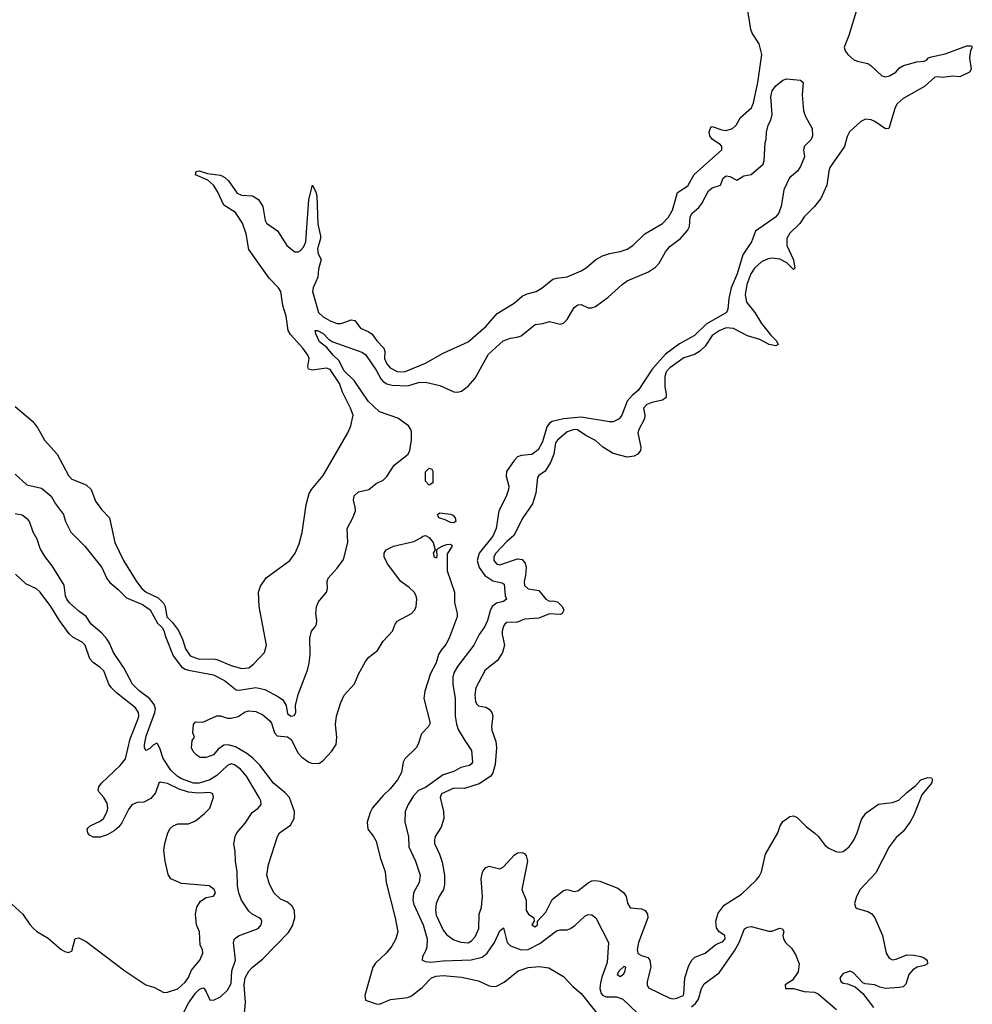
# Model space of a CAD drawing. Header units: inches. Extents: x 1934316 to 2140091, y 524953 to 667329.
# Tile 332 of 384: x 2092235 to 2097621, y 581521 to 587086. Entities that reach past the tile are written whole.
import ezdxf

# ---------------------------------------------------------------- set-up
doc = ezdxf.new("R2010")
doc.units = ezdxf.units.IN
doc.header["$MEASUREMENT"] = 0
doc.layers.add('C0598', color=7, linetype='Continuous')

msp = doc.modelspace()

# ---------------------------------------------------------------- linework, layer by layer
at = {"layer": 'C0598', "color": 5}
for points, elevation in [([(2092210, 584899), (2092310, 584815.6), (2092338, 584778), (2092375.5, 584710), (2092446.6, 584630), (2092511.3, 584510), (2092530, 584489.3), (2092610, 584457.2), (2092639.1, 584430), (2092663.8, 584363.8), (2092697.6, 584317.6), (2092742.3, 584270), (2092773.1, 584130), (2092821.1, 584030), (2092894.9, 583910), (2092926.2, 583870), (2092950.3, 583850), (2093017.7, 583817.7), (2093048.8, 583788.8), (2093058.3, 583770), (2093067.1, 583710), (2093098.8, 583678.8), (2093133.6, 583633.6), (2093158.3, 583578.3), (2093172.1, 583530), (2093198.5, 583490), (2093250, 583470.9), (2093330, 583474.1), (2093350, 583469.6), (2093430, 583435.5), (2093490, 583418.2), (2093530, 583423.2), (2093557.7, 583442.3), (2093619.7, 583510), (2093630.8, 583550), (2093588.9, 583770), (2093585.7, 583850), (2093596, 583884), (2093628.6, 583931.4), (2093762.4, 584030), (2093793.1, 584070), (2093815.8, 584124.2), (2093832.2, 584187.8), (2093855.4, 584344.6), (2093872.2, 584407.8), (2093884.2, 584430), (2093950, 584510.4), (2094091.1, 584750), (2094106.6, 584790), (2094120.7, 584850), (2094106.3, 584890), (2094060.9, 584980.9), (2094043.4, 585030), (2093990, 585108.2), (2093970, 585116.1), (2093890, 585105.4), (2093867.2, 585110), (2093864.9, 585124.9), (2093870.8, 585170), (2093864.1, 585190), (2093835.8, 585230), (2093766.7, 585306.7), (2093752.4, 585330), (2093742.4, 585410), (2093722.5, 585470), (2093710.7, 585550), (2093697.5, 585570), (2093644.7, 585624.7), (2093530, 585787.2), (2093516.4, 585876.4), (2093495.7, 585935.7), (2093455.2, 585995.2), (2093390, 586037.5), (2093354.3, 586114.3), (2093330.6, 586150.6), (2093298, 586178), (2093228.8, 586208.8), (2093232.5, 586227.5), (2093250, 586232.3), (2093296, 586216), (2093370, 586207.8), (2093394.5, 586194.5), (2093415.4, 586175.4), (2093464.6, 586104.6), (2093490, 586094.6), (2093550.6, 586090.6), (2093586, 586070), (2093609.1, 586029.1), (2093623.3, 585950), (2093630, 585936.2), (2093692.4, 585892.4), (2093745.3, 585810), (2093790, 585773), (2093810, 585773.6), (2093820.8, 585779.2), (2093840, 585800), (2093852.2, 585830), (2093869.1, 586069.1), (2093890, 586150.7), (2093910, 586111), (2093914.4, 586090), (2093920.7, 585930), (2093935.1, 585864.9), (2093935.9, 585850), (2093919.7, 585790), (2093922.5, 585762.5), (2093939.5, 585730), (2093925, 585675), (2093921.6, 585630), (2093894.7, 585570), (2093890.6, 585550), (2093925.2, 585430), (2093950, 585406.2), (2093990, 585383.7), (2094030, 585368.4), (2094051.8, 585368.2), (2094110, 585390.2), (2094130, 585385.8), (2094162.8, 585342.8), (2094210, 585321.5), (2094228.3, 585308.3), (2094254.1, 585270), (2094294, 585230), (2094299.4, 585210), (2094298, 585170), (2094310, 585140.2), (2094330, 585118), (2094370, 585096.6), (2094410, 585095.3), (2094530, 585144.1), (2094630, 585200.8), (2094770, 585266), (2094870, 585352.3), (2094934.5, 585425.5), (2095030, 585483), (2095076.6, 585523.4), (2095103.7, 585536.3), (2095155.6, 585550), (2095189.6, 585570), (2095250, 585618.9), (2095270, 585625.5), (2095330, 585632.1), (2095410, 585665.6), (2095437.2, 585682.8), (2095492.6, 585730), (2095530, 585751.7), (2095570, 585764.8), (2095630, 585775.6), (2095670, 585789.5), (2095701.7, 585810), (2095770, 585875.8), (2095870, 585934), (2095902.5, 585970), (2095925.3, 586010), (2095955, 586110), (2096012.6, 586147.4), (2096049.3, 586210.7), (2096203.9, 586350), (2096204.2, 586370), (2096198, 586378), (2096149.9, 586409.9), (2096136.1, 586430), (2096133, 586450), (2096142.4, 586477.6), (2096150, 586482.7), (2096203.9, 586463.9), (2096230, 586460.4), (2096266, 586470), (2096286.2, 586490), (2096310, 586532.2), (2096372.6, 586587.4), (2096384.2, 586615.8), (2096408.5, 586730), (2096431.7, 586890), (2096415.2, 586950), (2096376.7, 587010), (2096368.6, 587030), (2096349.9, 587150)], 180), ([(2096970, 587151.7), (2096922.8, 586997.2), (2096897.3, 586930), (2096901.2, 586910), (2096916.4, 586890), (2096950, 586861.4), (2096970, 586851.9), (2097030, 586838.2), (2097047.5, 586827.5), (2097110, 586768.1), (2097130, 586763.7), (2097152.1, 586767.9), (2097187.7, 586790), (2097210, 586813.1), (2097232.8, 586827.2), (2097307.7, 586847.7), (2097348.7, 586851.3), (2097362.7, 586857.3), (2097372.7, 586870), (2097390, 586876.5), (2097466.7, 586893.3), (2097590, 586938), (2097617.3, 586937.3), (2097621, 586930), (2097610.4, 586909.6), (2097604.9, 586870), (2097613.8, 586806.2), (2097604.7, 586790), (2097550, 586763.7), (2097510, 586767.3), (2097450, 586758.4), (2097430, 586763), (2097410, 586761.3), (2097351.1, 586708.9), (2097230, 586640.2), (2097196.6, 586610), (2097184.8, 586590), (2097148.6, 586471.4), (2097130, 586468.3), (2097070, 586510.6), (2097050, 586519.4), (2097017.1, 586522.9), (2096990.4, 586510), (2096927.3, 586452.7), (2096914, 586426), (2096897.7, 586370), (2096815.9, 586250), (2096809.5, 586230), (2096799.3, 586150), (2096764, 586076), (2096728.9, 586030), (2096670, 585971), (2096645.9, 585934.1), (2096590, 585879.2), (2096572.5, 585850), (2096572.4, 585810), (2096610, 585728.2), (2096618.2, 585681.8), (2096610, 585673.6), (2096571.8, 585711.8), (2096532.6, 585732.6), (2096490, 585737.9), (2096466.5, 585733.5), (2096430, 585716.5), (2096390, 585681.6), (2096368.4, 585650), (2096347.1, 585590), (2096336.6, 585530), (2096344.7, 585490), (2096391.6, 585430), (2096430, 585369.3), (2096482.1, 585302.1), (2096514.2, 585270), (2096522.6, 585250), (2096510, 585242.5), (2096471.6, 585250), (2096419.1, 585279.1), (2096350, 585298.1), (2096270, 585340.6), (2096230, 585343.6), (2096190, 585327.6), (2096150, 585301.6), (2096110, 585240.5), (2096078.8, 585210), (2096050, 585194.3), (2095990, 585173.8), (2095910, 585118.9), (2095890, 585095), (2095882.1, 585070), (2095881.8, 585010), (2095890.7, 584970), (2095889.4, 584950), (2095870, 584935.8), (2095810, 584921.8), (2095780.2, 584910), (2095761.8, 584890), (2095769.5, 584850), (2095767.5, 584830), (2095735.6, 584770), (2095729.6, 584750), (2095747.7, 584670), (2095745, 584650), (2095730.6, 584630), (2095710, 584618.6), (2095670, 584613.8), (2095590, 584634.3), (2095531.7, 584670), (2095490, 584707.2), (2095436, 584736), (2095388.5, 584768.5), (2095369.7, 584769.7), (2095330, 584755.9), (2095275.9, 584710), (2095265.1, 584694.9), (2095255.9, 584630), (2095236.1, 584583.9), (2095205.1, 584534.9), (2095170.2, 584510), (2095162.6, 584497.4), (2095153.9, 584410), (2095134.4, 584350), (2095079.8, 584270), (2095029.5, 584170.5), (2094990, 584137.4), (2094927.8, 584070), (2094916.3, 584050), (2094916.3, 584030), (2094930, 584009.4), (2094950, 584005.2), (2095050, 584038.4), (2095075.3, 584035.3), (2095093.8, 584013.8), (2095098.1, 583990), (2095095.5, 583944.5), (2095087.8, 583910), (2095090, 583887.4), (2095110, 583868.7), (2095170, 583860.2), (2095210, 583810.3), (2095230, 583798.6), (2095250, 583800.7), (2095275.4, 583795.4), (2095302.4, 583770), (2095311.1, 583748.9), (2095302.4, 583730), (2095290, 583723.5), (2095230, 583727.9), (2095170, 583703.9), (2095090, 583696.7), (2095050, 583681.1), (2094990, 583678.3), (2094977.8, 583670), (2094970, 583657.4), (2094963.8, 583630), (2094963.6, 583610), (2094976.3, 583550), (2094964.8, 583510), (2094935.7, 583464.3), (2094867.5, 583410), (2094814.4, 583310), (2094809.2, 583269.2), (2094812.1, 583232.1), (2094818.6, 583218.6), (2094828.6, 583208.6), (2094870, 583201), (2094889.3, 583189.3), (2094904.8, 583170), (2094910.1, 583150), (2094903.2, 583090), (2094905.2, 583070), (2094926.2, 583006.2), (2094931.6, 582970), (2094923.6, 582876.4), (2094910.7, 582829.3), (2094898.6, 582810), (2094833.4, 582766.6), (2094750, 582740.6), (2094690, 582743.2), (2094619.6, 582710), (2094612.8, 582690), (2094630.4, 582609.6), (2094632.2, 582570), (2094618, 582522), (2094584.9, 582470), (2094579.5, 582450), (2094581.1, 582430), (2094609.1, 582369.1), (2094623.6, 582323.6), (2094636.5, 582250), (2094637.8, 582197.8), (2094631.5, 582170), (2094607, 582130), (2094590.2, 582090), (2094585.7, 582054.3), (2094590, 582025.3), (2094630, 581940.4), (2094650, 581913), (2094690, 581884.9), (2094730, 581872.4), (2094770, 581868.9), (2094790, 581879.3), (2094810, 581901.6), (2094831.6, 581950), (2094833.3, 582030), (2094846.2, 582070), (2094851.3, 582130), (2094843.9, 582230), (2094851.7, 582268.3), (2094858.6, 582281.4), (2094870, 582294.7), (2094890, 582300.6), (2094950, 582286.9), (2094970, 582298.6), (2095030, 582363.9), (2095050, 582377.3), (2095077.9, 582377.9), (2095090.8, 582370.8), (2095099.3, 582359.3), (2095105.3, 582330), (2095075, 582170), (2095098, 582110), (2095098.2, 582050), (2095110.9, 582030.9), (2095142, 582010), (2095144, 581990), (2095130.7, 581970), (2095150, 581958.4), (2095162.9, 581970), (2095162, 581990), (2095210, 582041.3), (2095246.4, 582113.6), (2095310, 582164), (2095330, 582170.3), (2095370, 582159), (2095390, 582162.2), (2095450, 582207.9), (2095470, 582218), (2095490, 582220.9), (2095516, 582216), (2095616.4, 582176.4), (2095651.6, 582150), (2095663.2, 582130), (2095671.7, 582091.7), (2095684, 582070), (2095690, 582066), (2095750, 582060.8), (2095771.7, 582050), (2095784.9, 582030), (2095786.9, 582010), (2095733, 581870), (2095725.4, 581830), (2095730, 581808), (2095750, 581796.5), (2095785.7, 581785.7), (2095798.3, 581770), (2095803.9, 581730), (2095783.2, 581650), (2095782.4, 581630), (2095790, 581613), (2095910, 581555.6), (2095930, 581551.5), (2095950, 581555.5), (2095985.6, 581570), (2095990, 581577.3), (2095996.3, 581670), (2096019.2, 581740.8), (2096034.8, 581770), (2096052.9, 581787.1), (2096110, 581810.1), (2096170, 581858.2), (2096210, 581876.2), (2096224.5, 581890), (2096222, 581910), (2096190, 581930.7), (2096173.8, 581953.8), (2096171.4, 581990), (2096184.6, 582035.4), (2096218.5, 582081.5), (2096315.9, 582144.1), (2096398.3, 582221.7), (2096416.2, 582243.8), (2096428.7, 582270), (2096451.4, 582370), (2096522.3, 582490), (2096535, 582530), (2096550, 582553.1), (2096590, 582581.7), (2096610, 582586.3), (2096630, 582576.1), (2096683.5, 582523.5), (2096730, 582488.7), (2096750.1, 582470.1), (2096790, 582419.2), (2096810, 582402.6), (2096850, 582383.5), (2096870, 582380.4), (2096890, 582384.2), (2096924.2, 582410), (2096950.8, 582449.2), (2096970.9, 582490), (2096994.8, 582565.2), (2097019.4, 582600.6), (2097090, 582651.8), (2097170, 582662.1), (2097204.8, 582675.2), (2097250, 582717.5), (2097302.4, 582757.6), (2097330, 582790.2), (2097370, 582802.4), (2097390, 582801), (2097396.3, 582790), (2097390.3, 582770), (2097336.2, 582703.8), (2097290.6, 582590), (2097270, 582552.4), (2097230, 582497.2), (2097190, 582463.7), (2097150, 582411.4), (2097076.1, 582263.9), (2096986.7, 582170), (2096965.3, 582130), (2096955.2, 582090), (2096960.7, 582070), (2096970, 582062), (2097030, 582045.6), (2097052.1, 582032.1), (2097069.4, 582010), (2097112.7, 581910), (2097133.4, 581810), (2097150, 581780.6), (2097170, 581771.7), (2097190, 581775.5), (2097250, 581800.1), (2097290, 581798.5), (2097330.7, 581790.8), (2097350, 581782.3), (2097365.3, 581770), (2097368.2, 581750), (2097350, 581740.4), (2097310, 581731.4), (2097283.8, 581716.2), (2097262.6, 581690), (2097245.7, 581634.3), (2097230, 581619.7), (2097210, 581615.1), (2097130, 581609.7), (2097098, 581618), (2097070, 581631.3), (2097016, 581636), (2097001.5, 581641.5), (2096950, 581699.1), (2096930, 581708), (2096890, 581695.4), (2096872.2, 581670), (2096877, 581650), (2096890, 581640.8), (2096916.1, 581636.1), (2096959.1, 581619.1), (2097001.8, 581581.8), (2097062.3, 581502.3)], 180), ([(2092210, 584516.9), (2092276.4, 584456.4), (2092358.6, 584438.6), (2092412.6, 584392.6), (2092436.9, 584350), (2092482.8, 584290), (2092493.4, 584250), (2092524.9, 584190), (2092603.6, 584110), (2092699.3, 583990), (2092728, 583928), (2092744.3, 583904.3), (2092790, 583867), (2092838.6, 583818.6), (2092930, 583781.1), (2092972.6, 583750), (2093014.1, 583674.1), (2093039.8, 583650), (2093050, 583633.6), (2093058.7, 583598.7), (2093103.3, 583490), (2093150, 583428.7), (2093170, 583414.7), (2093188.6, 583408.6), (2093330, 583383), (2093393.1, 583350), (2093458.1, 583298.1), (2093475.9, 583295.9), (2093570, 583312.2), (2093620.4, 583300.4), (2093699.1, 583259.1), (2093722.4, 583242.4), (2093741.3, 583210), (2093750, 583162.4), (2093770, 583149.2), (2093786.8, 583153.2), (2093795.6, 583170), (2093794.5, 583210), (2093810, 583272), (2093862, 583410), (2093871.4, 583448.6), (2093877.2, 583497.2), (2093876, 583590), (2093885.2, 583630), (2093905.6, 583654.4), (2093912.7, 583670), (2093915.1, 583690), (2093909.3, 583730), (2093912.5, 583767.5), (2093925.4, 583794.6), (2093969.1, 583850.9), (2093975.3, 583870), (2093974, 583910), (2093979, 583930), (2094030, 583986), (2094064.9, 584035.1), (2094089.4, 584130.6), (2094086.6, 584210), (2094118, 584270), (2094133.2, 584310), (2094132.7, 584330), (2094122.4, 584370), (2094125.5, 584394.5), (2094150, 584417.1), (2094209.4, 584430.6), (2094250, 584464.7), (2094290, 584482.8), (2094310, 584504), (2094351.9, 584568.1), (2094431.8, 584630), (2094441.1, 584650), (2094450.5, 584710.5), (2094450, 584756), (2094446.5, 584770), (2094432.4, 584790), (2094373, 584833), (2094270, 584869.9), (2094205.7, 584930), (2094125.7, 585045.7), (2094070, 585101.2), (2094040.2, 585160.2), (2094006.6, 585190), (2093972.5, 585232.5), (2093930, 585265.6), (2093909.6, 585310), (2093905.2, 585330), (2093918, 585330), (2093950, 585312.3), (2093980.5, 585280.5), (2094005.7, 585265.7), (2094170, 585206.8), (2094190, 585193.8), (2094250, 585105.1), (2094276.6, 585056.6), (2094290, 585040.1), (2094310, 585026.9), (2094340.1, 585020.1), (2094430, 585015.8), (2094490, 585034.6), (2094530, 585037.5), (2094610, 585017.6), (2094690, 584982.9), (2094710, 584980.4), (2094733.3, 584986.7), (2094770, 585015), (2094810, 585059.7), (2094885.4, 585194.6), (2094968.5, 585271.5), (2095010, 585286.7), (2095048.3, 585291.7), (2095070, 585299.7), (2095150, 585362.6), (2095191.9, 585368.1), (2095230, 585380.2), (2095290, 585364.9), (2095310, 585370.2), (2095330, 585391.4), (2095370, 585458.9), (2095390, 585474.3), (2095410, 585475.2), (2095450, 585458.1), (2095470, 585457), (2095490, 585463.9), (2095562.4, 585517.6), (2095641.1, 585590), (2095669.7, 585610), (2095790, 585660.1), (2095830, 585686.2), (2095850.3, 585709.7), (2095886.6, 585773.4), (2095910, 585803.9), (2095970.3, 585849.7), (2096010, 585894.7), (2096022.5, 585917.5), (2096026.7, 585970), (2096035.3, 585990), (2096074.8, 586025.2), (2096092.5, 586047.5), (2096130, 586118.4), (2096150, 586134.9), (2096198, 586150), (2096212, 586190), (2096230, 586203.1), (2096250, 586200.4), (2096290, 586178.4), (2096330, 586202.4), (2096370, 586210.4), (2096439.3, 586270), (2096444.5, 586290), (2096449.4, 586390), (2096456, 586410), (2096458, 586450), (2096467.1, 586490), (2096482.5, 586517.5), (2096489.8, 586550), (2096481, 586650), (2096490, 586684), (2096510, 586712.7), (2096550, 586744.7), (2096570, 586750.7), (2096650, 586744.7), (2096664.7, 586730), (2096658.8, 586661.2), (2096666.8, 586570), (2096678.5, 586538.5), (2096715.5, 586470), (2096717.3, 586430), (2096710, 586409), (2096671, 586370), (2096666, 586350), (2096672.7, 586310), (2096650, 586255.3), (2096633.4, 586230), (2096588.1, 586191.9), (2096555.9, 586124.1), (2096541, 586030), (2096524.7, 585990), (2096509.1, 585970), (2096395.5, 585890), (2096373, 585830), (2096324.1, 585755.9), (2096291.4, 585650), (2096258.3, 585570), (2096244.4, 585510), (2096238.9, 585450), (2096230.4, 585430), (2096115.5, 585364.5), (2096050, 585301.4), (2095966.2, 585253.8), (2095885.5, 585194.5), (2095811.3, 585110), (2095731.3, 584990), (2095697.7, 584962.3), (2095670.5, 584930), (2095639.8, 584850), (2095624.2, 584830), (2095590, 584812.4), (2095570, 584812.7), (2095410, 584838.5), (2095310.1, 584829.9), (2095245.7, 584814.3), (2095230, 584804.8), (2095215.8, 584784.2), (2095190, 584700.3), (2095166, 584654), (2095130, 584627.5), (2095070, 584622.1), (2095050, 584614.5), (2095030, 584594.4), (2094988.3, 584531.7), (2094985.2, 584505.2), (2095000.3, 584450), (2094998.9, 584430), (2094985.5, 584390), (2094943.7, 584310), (2094928.6, 584210), (2094910, 584167.1), (2094833.2, 584070), (2094822, 584030), (2094832.4, 583990), (2094865.2, 583945.2), (2094910, 583914.2), (2094963.4, 583903.4), (2094974.6, 583894.6), (2094980.6, 583830), (2094987.2, 583810), (2094970, 583797.6), (2094930, 583788.2), (2094906.8, 583770), (2094895.3, 583744.7), (2094880.7, 583690), (2094864.4, 583655.6), (2094833.8, 583610), (2094802.3, 583550), (2094709.5, 583430), (2094690, 583394.7), (2094683.5, 583370), (2094684, 583330), (2094697.1, 583250), (2094696.8, 583150), (2094704.7, 583104.7), (2094714.7, 583074.7), (2094750.9, 583010.9), (2094790, 582954.9), (2094794.5, 582890), (2094790, 582879.6), (2094778, 582870), (2094730, 582858.9), (2094690, 582836), (2094630, 582817.4), (2094530, 582746.9), (2094490.1, 582729.9), (2094461.3, 582698.7), (2094431, 582650), (2094414.8, 582610), (2094412.9, 582550), (2094434.2, 582470), (2094435.6, 582410), (2094472.8, 582330), (2094500.2, 582250), (2094492.8, 582210), (2094462.3, 582150), (2094458.2, 582110), (2094463.9, 582083.9), (2094516.1, 581970), (2094538.2, 581890), (2094536.8, 581843.2), (2094530, 581821.3), (2094511.6, 581790), (2094510.4, 581770.4), (2094530, 581761.8), (2094558.5, 581758.5), (2094630, 581766.6), (2094787.5, 581772.5), (2094850, 581786.5), (2094877.7, 581810), (2094919.8, 581870), (2094950, 581935.5), (2094970, 581952.4), (2094991.8, 581870), (2095010, 581851), (2095070, 581829.1), (2095110, 581830.1), (2095176.4, 581863.6), (2095270, 581935.2), (2095290, 581940.7), (2095330, 581942.4), (2095350, 581949), (2095374.3, 581965.7), (2095430, 582019), (2095450, 582027.6), (2095470, 582026), (2095492.9, 582010), (2095564.9, 581870), (2095556.3, 581756.3), (2095525.5, 581674.5), (2095518.7, 581641.3), (2095515.5, 581610), (2095522.5, 581582.5), (2095530, 581571.6), (2095550, 581563.8), (2095610, 581562.6), (2095645.3, 581550), (2095770, 581431.6)], 160), ([(2093163.8, 581476.2), (2093190, 581527), (2093230, 581583.7), (2093250, 581604.4), (2093270, 581613.4), (2093277.3, 581610), (2093290, 581591), (2093310, 581546), (2093330, 581544), (2093370, 581562.8), (2093410, 581600.7), (2093430, 581638.8), (2093434.6, 581710), (2093454.5, 581770), (2093444, 581870), (2093449.8, 581890), (2093473, 581907), (2093582.6, 581950), (2093600.9, 581970), (2093604.7, 581990), (2093599.4, 581999.4), (2093589.6, 582010), (2093550, 582029.8), (2093530, 582046.5), (2093489.4, 582110), (2093473.7, 582150), (2093466.5, 582190), (2093464.5, 582270), (2093454.8, 582330), (2093453.1, 582386.9), (2093446, 582426), (2093453.4, 582470), (2093463.7, 582490), (2093510, 582544.7), (2093550, 582604.7), (2093583.6, 582630), (2093600.5, 582650), (2093598.3, 582670), (2093589.7, 582690), (2093518.3, 582810), (2093483.2, 582850), (2093450, 582875), (2093430, 582879.2), (2093410, 582870.9), (2093350, 582813), (2093310.1, 582790), (2093250, 582769.7), (2093218.7, 582770), (2093150, 582795.8), (2093126.3, 582810), (2093090, 582843.5), (2093045.7, 582910), (2093028.3, 582968.3), (2093013.8, 582993.8), (2093010, 582996.3), (2092990, 582985.7), (2092970, 582965.7), (2092950, 582955.6), (2092941.5, 582970), (2092939.8, 582990), (2092950, 583035.3), (2092999.7, 583170), (2093002.3, 583190), (2092995.4, 583215.4), (2092969.9, 583249.9), (2092910, 583293), (2092872.5, 583330), (2092823.4, 583423.4), (2092765.8, 583510), (2092742.6, 583562.6), (2092726.9, 583586.9), (2092699.2, 583619.2), (2092639.3, 583670), (2092611.7, 583711.7), (2092570, 583742), (2092516.2, 583790), (2092501.1, 583810), (2092493.6, 583830), (2092486.9, 583890), (2092419.2, 583999.2), (2092379.5, 584050), (2092350, 584097.4), (2092334.1, 584150), (2092310.7, 584190), (2092289.9, 584249.9), (2092281.2, 584261.2), (2092250, 584284.8), (2092210, 584292.3)], 160), ([(2093504.6, 581450), (2093511, 581530), (2093503.4, 581630), (2093509.5, 581670), (2093530, 581707.1), (2093550, 581729.1), (2093610, 581778), (2093754.4, 581925.6), (2093776.6, 581963.4), (2093789.9, 582010.1), (2093788.5, 582050), (2093775.9, 582075.9), (2093750, 582097.9), (2093710, 582115), (2093672.2, 582150), (2093644.7, 582204.7), (2093633.3, 582250), (2093642, 582310), (2093691.8, 582470), (2093703.9, 582490), (2093766.5, 582533.5), (2093786.8, 582570), (2093788.6, 582610), (2093760.9, 582690), (2093736.7, 582716.7), (2093670, 582770.7), (2093591.9, 582871.9), (2093552.6, 582912.6), (2093518.9, 582938.9), (2093456.1, 582976.1), (2093412.9, 582987.1), (2093390, 582984.8), (2093357.2, 582962.8), (2093330, 582929.8), (2093290, 582916), (2093256.4, 582916.4), (2093232, 582930), (2093215.1, 582950), (2093205.7, 582970), (2093210, 583011.3), (2093224, 583030), (2093214.5, 583054.5), (2093218.6, 583101.4), (2093230, 583117.1), (2093270, 583114.9), (2093350, 583150.4), (2093370, 583150.3), (2093410, 583138.5), (2093430, 583137.2), (2093470, 583148.3), (2093510, 583173.4), (2093530, 583180.3), (2093570, 583176.1), (2093610, 583156.9), (2093650, 583123.7), (2093659.6, 583110), (2093675.1, 583055.1), (2093690, 583038.7), (2093750, 583031.8), (2093770, 583016.5), (2093810, 582940.3), (2093830, 582917.4), (2093870, 582888.7), (2093890, 582882), (2093930, 582884.4), (2093950, 582898.7), (2093998.3, 582950), (2094024.7, 582990), (2094028.5, 583030), (2094021.4, 583101.4), (2094026.6, 583150), (2094050, 583227.3), (2094070, 583267.3), (2094127.1, 583332.9), (2094150, 583386.8), (2094190, 583459.1), (2094210, 583482), (2094258.9, 583521.1), (2094290, 583573.4), (2094342.4, 583630), (2094358, 583670), (2094370, 583686), (2094450, 583728.8), (2094468.4, 583750), (2094476.4, 583770), (2094480.3, 583810), (2094476.4, 583830), (2094466.2, 583850), (2094437, 583877), (2094389.8, 583910), (2094314.7, 584010), (2094296.3, 584050), (2094295.8, 584070), (2094306.3, 584090), (2094349.4, 584110), (2094462.7, 584137.3), (2094503.2, 584156.8), (2094513.6, 584166.4), (2094530, 584170.6), (2094550, 584158.8), (2094572.2, 584130), (2094584.7, 584090), (2094572, 584070), (2094578, 584050), (2094590, 584044.9), (2094596, 584050), (2094593.2, 584090), (2094602, 584098), (2094627.2, 584112.8), (2094650, 584119.5), (2094670, 584122), (2094676.5, 584116.5), (2094680.5, 584110), (2094652.4, 584067.6), (2094652.4, 583970), (2094694, 583850), (2094692.7, 583790), (2094707.9, 583732.1), (2094708, 583710), (2094663.6, 583590), (2094645.3, 583554.7), (2094617.2, 583522.8), (2094602.5, 583497.5), (2094590.2, 583450), (2094558.3, 583390), (2094525.1, 583290), (2094520.8, 583250), (2094556.5, 583110), (2094546, 583090), (2094507, 583050), (2094488.7, 582991.3), (2094477.1, 582970), (2094411.8, 582908.2), (2094403, 582890), (2094392.9, 582830), (2094371.4, 582790), (2094330, 582738), (2094290, 582700.5), (2094230, 582632.1), (2094215.7, 582604.3), (2094200.5, 582550), (2094203.6, 582510), (2094235.3, 582470), (2094250, 582442.8), (2094272.2, 582350), (2094301.8, 582270), (2094306.9, 582210), (2094358.6, 582010), (2094373.8, 581930), (2094362.3, 581890), (2094339.2, 581850), (2094306.5, 581810), (2094247.2, 581752.8), (2094231.2, 581730), (2094186.2, 581570), (2094190, 581544), (2094250, 581523.1), (2094270, 581522), (2094331.7, 581548.3), (2094430, 581558.4), (2094451.2, 581568.8), (2094510, 581614.8), (2094564.1, 581670), (2094590, 581680.6), (2094630, 581684.4), (2094733.8, 581673.8), (2094830, 581653.8), (2094890, 581625.3), (2094910, 581620.9), (2094930, 581623.1), (2094974.6, 581645.4), (2095053.2, 581710), (2095110, 581729), (2095173.6, 581733.6), (2095226.1, 581726.1), (2095310, 581677.1), (2095361.8, 581621.8), (2095410, 581582.3), (2095498.3, 581470)], 140), ([(2092190, 582087.6), (2092252, 582030), (2092291.7, 581971.7), (2092311, 581951), (2092332.7, 581932.7), (2092395.4, 581895.4), (2092470, 581830.3), (2092490, 581818.7), (2092510, 581813), (2092530, 581821), (2092547.8, 581892.2), (2092570, 581896.5), (2092610, 581876.3), (2092829.5, 581710), (2092948.2, 581630), (2092996.6, 581616.6), (2093050, 581587.2), (2093071.2, 581588.8), (2093130, 581608.8), (2093170, 581645), (2093190, 581672), (2093206, 581714), (2093252.9, 581770), (2093271.4, 581810), (2093268, 581830), (2093254.9, 581854.9), (2093251.5, 581930), (2093235.1, 581970), (2093232, 581990), (2093229.4, 582030), (2093237.2, 582070), (2093257.2, 582102.8), (2093290, 582124.7), (2093330, 582132), (2093342, 582150), (2093335.3, 582170), (2093306, 582190), (2093150, 582204), (2093089.4, 582229.4), (2093075.1, 582255.1), (2093057, 582330), (2093049.4, 582390), (2093055.1, 582430), (2093073.2, 582490), (2093086, 582514), (2093102, 582530), (2093130, 582541), (2093190, 582540.7), (2093230, 582557.3), (2093280.8, 582599.2), (2093309.5, 582630), (2093331, 582691), (2093327.6, 582710), (2093310, 582718.4), (2093245.1, 582714.9), (2093190, 582719), (2093136.7, 582736.7), (2093070, 582768), (2093030, 582776), (2093021, 582770), (2093003.5, 582716.5), (2092976.9, 582683.1), (2092936.9, 582663.1), (2092899.6, 582660.4), (2092870, 582648.7), (2092850, 582621.2), (2092813.3, 582546.7), (2092795.9, 582524.1), (2092770, 582501.5), (2092730, 582478), (2092690, 582465.4), (2092650, 582465.6), (2092630, 582477.2), (2092620.9, 582490), (2092617.2, 582510), (2092622, 582518), (2092634, 582530), (2092690, 582555.6), (2092708, 582570), (2092730, 582611), (2092733, 582630), (2092730, 582657), (2092710.9, 582690), (2092682, 582722), (2092678.5, 582730), (2092682, 582750), (2092697.2, 582770), (2092804, 582870), (2092832.7, 582907.3), (2092859.5, 583020.5), (2092903.2, 583130), (2092907.9, 583150), (2092906.4, 583170), (2092890, 583196.1), (2092781.8, 583281.8), (2092753.5, 583310), (2092739.2, 583330), (2092710, 583405.1), (2092690, 583425.1), (2092650, 583452.4), (2092632.6, 583472.6), (2092606, 583550), (2092587.6, 583567.6), (2092535.2, 583595.2), (2092514.7, 583614.7), (2092460.2, 583690), (2092411.6, 583770), (2092350, 583849.6), (2092329.8, 583869.8), (2092270, 583896.9), (2092211.9, 583951.9)], 180), ([(2096033.8, 581506.2), (2096055.6, 581524.4), (2096073.3, 581550), (2096090.4, 581609.6), (2096104.5, 581635.5), (2096190, 581699.2), (2096276.2, 581823.8), (2096303.6, 581870), (2096332.5, 581947.5), (2096350, 581957), (2096370, 581960.3), (2096470, 581934.7), (2096490, 581934.9), (2096530, 581950.3), (2096547.7, 581947.7), (2096555.5, 581930), (2096550.6, 581910), (2096553, 581890), (2096564.9, 581870), (2096598.4, 581838.4), (2096622.2, 581802.2), (2096641.8, 581750), (2096635.8, 581704.2), (2096603.6, 581656.4), (2096562, 581630), (2096564.7, 581610), (2096610, 581609.2), (2096670, 581593.2), (2096728.4, 581588.4), (2096750, 581579.5), (2096852.2, 581492.2)], 160)]:
    msp.add_lwpolyline(points, dxfattribs=dict(at, elevation=elevation))
for points, elevation in [([(2094550, 584455.3), (2094530, 584478), (2094529.6, 584530), (2094550, 584550.7), (2094564.7, 584544.7), (2094570, 584534), (2094570, 584468)], 140), ([(2094690, 584242), (2094670, 584244.7), (2094639.7, 584259.7), (2094604, 584270), (2094598, 584290), (2094610, 584298), (2094670, 584290.7), (2094684.5, 584284.5), (2094696.3, 584270), (2094700.7, 584250)], 140), ([(2095650, 581733.5), (2095623.8, 581710), (2095612.4, 581690), (2095630, 581677.4), (2095650, 581693), (2095659.1, 581710), (2095661.2, 581730)], 180)]:
    msp.add_lwpolyline(points, close=True, dxfattribs=dict(at, elevation=elevation))

doc.saveas('drawing.dxf')
